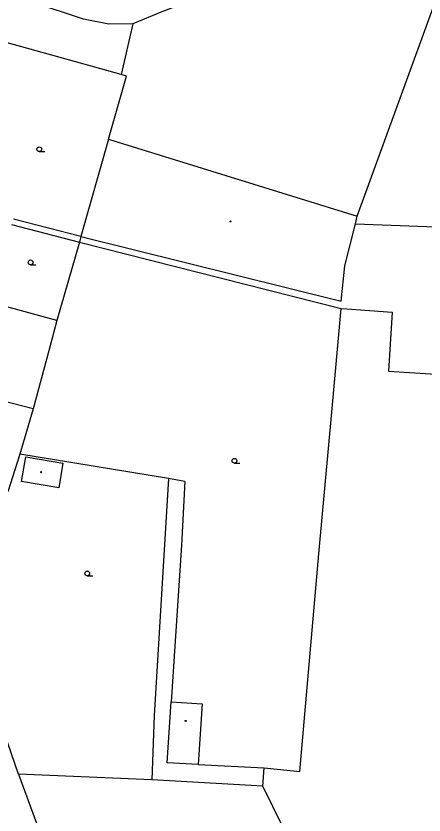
# Model space of a CAD drawing. Extents: x -599770 to -598493, y -1162076 to -1159209.
# Drawn here: x -599338.5 to -599305.9, y -1161736.9 to -1161673 of the extents above; entities that cross this region are included whole.
import ezdxf

# ---------------------------------------------------------------- set-up
doc = ezdxf.new("R2010")
doc.units = 0
doc.layers.add('Podklad', color=7, linetype='Continuous')

msp = doc.modelspace()

# ---------------------------------------------------------------- linework, layer by layer
at = {"layer": 'Podklad'}
for p, q in [((-599336.62, -1161683.867), (-599336.183, -1161683.867)), ((-599337.32, -1161692.907), (-599336.883, -1161692.907)), ((-599321.03, -1161708.767), (-599320.593, -1161708.767)), ((-599332.79, -1161717.767), (-599332.352, -1161717.767))]:
    msp.add_line(p, q, dxfattribs=at)
for points in [[(-599305.03, -1161654.21), (-599304.92, -1161657.78), (-599309.46, -1161670.36), (-599311.19, -1161669.58), (-599316.65, -1161669.7), (-599322.84, -1161671.16), (-599326.82, -1161672.69), (-599329.15, -1161673.65), (-599331.06, -1161673.68), (-599333.09, -1161673.29), (-599337.11, -1161671.96)], [(-599311.22, -1161689.04), (-599301.57, -1161662.46)], [(-599329.15, -1161673.65), (-599330.07, -1161677.72)], [(-599338, -1161675.5), (-599339.66, -1161675.03)], [(-599331.08, -1161682.88), (-599329.64, -1161677.84), (-599330.07, -1161677.72), (-599338, -1161675.5)], [(-599331.08, -1161682.88), (-599333.3, -1161690.65)], [(-599331.08, -1161682.88), (-599311.22, -1161689.04)], [(-599333.3, -1161690.65), (-599338.69, -1161689.26)], [(-599311.37, -1161689.64), (-599311.22, -1161689.04)], [(-599338.85, -1161689.7), (-599333.4, -1161691.12)], [(-599312.21, -1161693.01), (-599311.37, -1161689.64)], [(-599311.37, -1161689.64), (-599271.49, -1161691.13)], [(-599333.3, -1161690.65), (-599333.4, -1161691.12)], [(-599333.3, -1161690.65), (-599312.5, -1161695.81)], [(-599333.4, -1161691.12), (-599335.23, -1161697.38)], [(-599333.4, -1161691.12), (-599312.51, -1161696.41)], [(-599312.5, -1161695.81), (-599312.21, -1161693.01)], [(-599335.23, -1161697.38), (-599340.6, -1161695.9)], [(-599318.65, -1161733.12), (-599315.81, -1161733.41), (-599314.3, -1161716.02), (-599313.25, -1161704.7), (-599312.51, -1161696.41)], [(-599312.51, -1161696.41), (-599312.04, -1161696.43), (-599308.43, -1161696.69), (-599308.72, -1161701.41), (-599281.88, -1161703.13), (-599284.38, -1161715.12), (-599278.75, -1161715.42), (-599277.53, -1161718.44)], [(-599335.23, -1161697.38), (-599335.82, -1161699.68), (-599337.12, -1161704.43)], [(-599337.12, -1161704.43), (-599342.4, -1161703.06)], [(-599337.12, -1161704.43), (-599338.17, -1161708.04)], [(-599338.17, -1161708.04), (-599339.13, -1161711.06)], [(-599326.29, -1161710), (-599338.17, -1161708.04)], [(-599338.03, -1161710.24), (-599337.7, -1161708.27)], [(-599337.7, -1161708.27), (-599334.74, -1161708.76)], [(-599334.74, -1161708.76), (-599335.07, -1161710.73)], [(-599335.07, -1161710.73), (-599338.03, -1161710.24)], [(-599326.29, -1161710), (-599326.63, -1161715.27)], [(-599324.98, -1161710.23), (-599326.29, -1161710)], [(-599324.98, -1161710.23), (-599325.27, -1161715.31)], [(-599326.63, -1161715.27), (-599327.44, -1161728.93)], [(-599325.27, -1161715.31), (-599326.08, -1161727.84)], [(-599326.4, -1161732.72), (-599326.08, -1161727.84)], [(-599326.08, -1161727.84), (-599323.6, -1161728.01)], [(-599323.6, -1161728.01), (-599323.92, -1161732.85)], [(-599338.27, -1161733.63), (-599340, -1161728.66)], [(-599327.44, -1161728.93), (-599327.64, -1161734.08)], [(-599323.92, -1161732.85), (-599326.4, -1161732.72)], [(-599323.92, -1161732.85), (-599318.65, -1161733.12)], [(-599318.75, -1161734.59), (-599318.65, -1161733.12)], [(-599327.64, -1161734.08), (-599338.27, -1161733.63)], [(-599338.27, -1161733.63), (-599336.85, -1161737.53)], [(-599318.75, -1161734.59), (-599327.64, -1161734.08)], [(-599313.93, -1161744.4), (-599318.75, -1161734.59)]]:
    msp.add_lwpolyline(points, dxfattribs=at)
for centre, radius in [((-599336.62, -1161683.68), 0.188), ((-599321.35, -1161689.45), 0.045), ((-599321.35, -1161689.45), 0.0199), ((-599337.32, -1161692.72), 0.188), ((-599321.03, -1161708.58), 0.188), ((-599336.47, -1161709.49), 0.045), ((-599336.47, -1161709.49), 0.0199), ((-599332.79, -1161717.58), 0.188), ((-599324.93, -1161729.37), 0.045), ((-599324.93, -1161729.37), 0.0199)]:
    msp.add_circle(centre, radius, dxfattribs=at)

doc.saveas('drawing.dxf')
